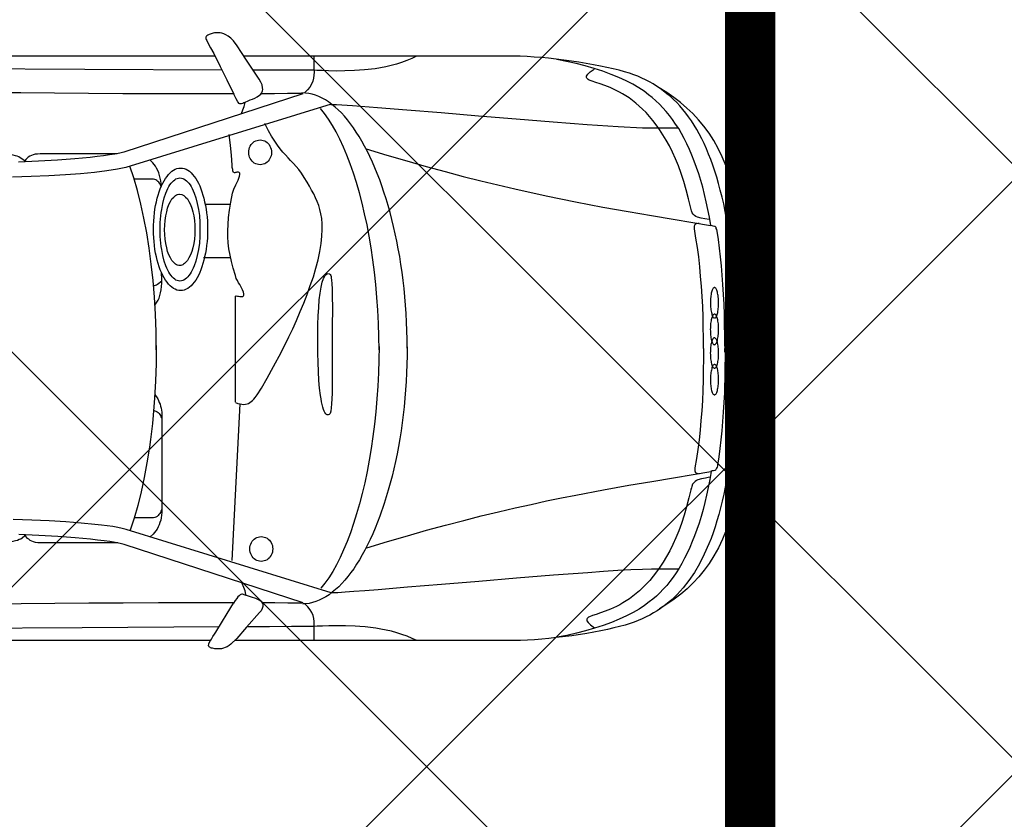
# Model space of a CAD drawing. Header units: millimetres. Extents: x 747415 to 1601423, y -236173 to 551995.
# Tile 276 of 549: x 1035586 to 1038514, y 205789 to 208168. Entities that reach past the tile are written whole.
import ezdxf

# ---------------------------------------------------------------- set-up
doc = ezdxf.new("R2010")
doc.units = ezdxf.units.MM
doc.header["$LTSCALE"] = 100
doc.header["$MEASUREMENT"] = 0
doc.layers.get('0').update_dxf_attribs({"linetype": 'CONTINUOUS', "lineweight": 0})
doc.layers.add('T--A9041_VERHARDING_Parkeren', color=9, linetype='CONTINUOUS')
doc.layers.add('T--L9082_INRICHTING_SPECIFIEK_Auto', color=8, linetype='CONTINUOUS')
doc.layers.add('T--A9042_BEPLANTING', color=90, linetype='CONTINUOUS', lineweight=0)
doc.layers.add('T--L9032_HEKWERKEN', color=7, linetype='CONTINUOUS', lineweight=0)

# ---------------------------------------------------------------- blocks, each defined once
blk = doc.blocks.new('auto17')
for p, q in [((703.6, 867.6), (1533.8, 867.6)), ((1604.8, 867.6), (3518.7, 867.6)), ((1540.9, 629.4), (1516.7, 162.7)), ((115.7, 361.8), (115.3, 362.7)), ((75.7, 9.3), (75.7, -1.4)), ((75.7, -15.2), (75.7, -2.9)), ((1548.1, -271.5), (1626.2, -271.5)), ((1545.7, -430.3), (1621.5, -430.3)), ((705, -871.5), (1505.7, -871)), ((1591.9, -871), (3520.1, -872))]:
    blk.add_line(p, q)
for points in [[(1499.5, 732.3), (1484.7, 737.2), (1471.9, 741.6), (1458.1, 748.5), (1454.7, 750.4), (1452.3, 752.9), (1450.9, 755.8), (1450, 758.8), (1449.5, 762.2), (1450, 765.6), (1451.9, 772), (1455.2, 778.9), (1459.5, 784.3), (1498.1, 827.9), (1527.1, 860.7), (1544.8, 878.4), (1550, 882.3), (1555.7, 885.7), (1561.4, 888.2), (1567.2, 890.1), (1572.8, 891.6), (1578.1, 892.1), (1585.2, 892.1), (1592.4, 891.6), (1599.5, 890.1), (1602.9, 889.7), (1605.3, 888.7), (1607.6, 887.2), (1609.5, 885.7), (1610.5, 884.3), (1611, 882.8), (1610, 877.4), (1607.1, 870.5), (1602.9, 863.2), (1598.1, 855.3), (1593.8, 848.5), (1590, 842.6), (1572.4, 814.1), (1555.7, 786.7), (1536.7, 755.8)], [(37.6, 1), (38.1, 33.9), (39, 66.2), (40.5, 97.1), (41.9, 127.5), (43.8, 156.8), (45.7, 185.8), (48.1, 213.7), (50.5, 241.2), (53.3, 267.1), (56.2, 293.1), (59.5, 318.1), (62.9, 342.1), (66.7, 365.7), (70.5, 388.7), (74.8, 410.8), (79.1, 431.8), (83.8, 452.9), (88.6, 472.5), (93.8, 492.1), (99.1, 510.7), (104.8, 528.9), (110.5, 546.5), (116.7, 563.2), (123.3, 579.4), (136.7, 610.3), (151, 638.7), (166.2, 664.7), (182.4, 688.7), (199.6, 710.3), (217.7, 730.4), (226.7, 739.2), (236.7, 748), (246.2, 756.3), (256.3, 764.2), (266.7, 771.5), (277.2, 778.9), (287.7, 785.2), (298.6, 791.6), (310.1, 797), (321.5, 802.4), (333, 807.8), (344.9, 812.2), (357.7, 816.6), (372.5, 821), (388.7, 825.4), (405.8, 829.8), (424.9, 834.2), (444.4, 838.2), (486.3, 846), (531.1, 852.9), (576.9, 858.3)], [(116.2, 364.2), (120.5, 388.2), (124.8, 411.7), (130, 434.3), (135.2, 456.3), (140.5, 477.4), (146.2, 498), (152.4, 517.6), (158.6, 536.7), (165.7, 555.3), (172.4, 573), (179.6, 590.2), (187.2, 606.8), (195.3, 622.5), (203.4, 637.7), (211.9, 651.9), (220.5, 665.6), (229.6, 678.9), (239.1, 691.1), (248.6, 703.4), (258.6, 714.2), (268.6, 725), (279.1, 734.8), (290.1, 744.1), (301, 752.4), (314.4, 763.2), (330.1, 773.5), (348.2, 783.8), (368.2, 794.1), (389.6, 803.9), (413, 813.2), (437.3, 822.5), (463, 830.8), (489.6, 838.7), (517.3, 845.5), (545.9, 851.9), (574.4, 857.3)], [(576.9, 858.3), (598.7, 860.7), (620.2, 862.7), (641.6, 864.7), (662.6, 866.1), (683, 867.1), (703.1, 867.6)], [(991.7, 867.6), (1006, 860.7), (1020.8, 854.4), (1036, 849), (1051.3, 844.1), (1067, 839.6), (1082.7, 836.2), (1098.4, 833.3), (1114.1, 830.3), (1129.9, 828.4), (1145.6, 826.9), (1160.8, 825.4), (1175.6, 824.5), (1204.2, 823.5), (1230.4, 823), (1253.2, 823.5), (1272.8, 824.5), (1288, 824.9), (1297.5, 825.4), (1364.2, 825.9), (1429.9, 826.4), (1494.7, 826.4)], [(1297.1, 866.6), (1297.5, 856.8), (1297.5, 847.5), (1297.1, 838.2), (1297.1, 828.9), (1296.6, 820), (1297.1, 810.7), (1298, 801.9), (1300.4, 793.1), (1303.7, 784.3), (1308.5, 775.4), (1315.6, 767.1), (1324.7, 758.3)], [(121, 381.3), (133.4, 383.8), (145.3, 385.8), (155.7, 388.7), (160, 391.2), (164.3, 394.1), (168.1, 398), (171.5, 402.4), (173.8, 408.8), (175.8, 416.6), (175.8, 415.2), (182.4, 443.1), (189.6, 469.6), (196.7, 494.6), (204.8, 518.6), (212.9, 540.6), (221.5, 561.7), (230.5, 581.3), (239.6, 600), (249.1, 617.1), (258.6, 633.8), (268.6, 649), (278.6, 662.7), (288.6, 675.9), (298.6, 688.2), (308.7, 699), (319.1, 709.8), (329.1, 719.1), (339.6, 727.4), (349.6, 735.7), (359.6, 743.1), (369.2, 749.5), (378.7, 755.3), (388.2, 760.7), (397.7, 765.6), (415.4, 774), (431.5, 780.3), (445.9, 785.2), (458.7, 789.6), (469.7, 793.1), (477.8, 796.5), (481.1, 798), (483.5, 799.9), (484.9, 801.9), (486.3, 803.9), (486.3, 805.8), (485.8, 808.3), (482.5, 813.7), (475.4, 820.5), (463.5, 829.3)], [(1579.1, 826.9), (1986.8, 829.3), (2343.6, 831.8)], [(2336.4, -835.2), (1979.7, -832.8), (1571.4, -830.3)], [(1246.1, 725), (1855.8, 536.7), (1867.7, 533.8), (1881, 530.8), (1896.3, 528.4), (1912.5, 525.9), (1930.1, 523.5), (1949.2, 521.5), (1990.1, 517.6), (2035.4, 514.2), (2085.4, 511.2), (2137.3, 508.8), (2192.6, 506.8)], [(1.9, -49.5), (0.9, -44.6), (0, -32.3), (0, -16.2), (0, 0), (0, 12.2), (0.4, 17.7), (2.4, 77.9), (4.7, 134.3), (8.1, 187.2), (11.9, 237.2), (16.2, 284.3), (21.9, 327.9), (28.1, 369.6), (35.2, 408.3), (42.8, 444.1), (47.1, 461.3), (51.4, 477.9), (56.2, 493.6), (61, 509.3), (66.2, 524.5), (71.4, 538.7), (82.9, 566.1), (94.8, 591.6), (108.1, 615.6), (121.9, 637.7), (136.7, 658.3), (152.9, 677.9), (170, 696), (187.7, 713.2), (206.7, 728.9), (226.7, 744.6), (247.7, 759.3), (270.1, 773)], [(1020.3, -6.4), (1020.3, 19.6), (1021.2, 45.6), (1022.2, 71.1), (1023.2, 96.6), (1025.1, 121.6), (1027, 146.6), (1029.3, 171.5), (1032.2, 195.6), (1035.1, 219.6), (1038.4, 243.6), (1042.2, 266.7), (1046.5, 289.7), (1050.3, 312.2), (1055.1, 334.8), (1059.8, 356.4), (1065.1, 377.9), (1070.8, 399), (1076.5, 419.6), (1088.4, 459.8), (1101.3, 497.5), (1115.6, 532.8), (1122.7, 549.9), (1130.3, 566.6), (1138, 582.3), (1146.1, 598), (1154.2, 612.7), (1162.3, 626.9), (1170.8, 640.1), (1179.4, 653.4), (1188, 665.2), (1197, 676.9), (1206.1, 687.7), (1215.1, 697.5), (1224.2, 707.3), (1233.7, 715.7), (1243.2, 723.5), (1252.7, 730.8), (1262.3, 737.2), (1272.3, 742.6), (1281.8, 747.5), (1291.8, 751.4), (1301.8, 754.4), (1311.8, 756.8), (1321.8, 757.8), (1331.8, 758.3)], [(1329.4, 754.9), (1862.5, 581.3), (1874.4, 578.4), (1888.7, 575.5), (1904.9, 573), (1922, 570.5), (1941.6, 568.1), (1962.5, 565.7), (2008.2, 561.7), (2059.7, 557.8), (2115.9, 554.4), (2175.9, 551.9)], [(1333.7, 756.3), (1375.2, 755.8), (1414.2, 755.3), (1453.3, 754.9)], [(1499, 732.8), (1502.4, 731.8), (1505.2, 730.8), (1507.6, 729.9), (1510, 729.4), (1512.4, 729.4), (1515.2, 729.9), (1517.6, 731.3), (1520.5, 733.8), (1523.8, 737.2), (1527.6, 742.1), (1531.9, 748.5), (1536.7, 756.3)], [(1535.7, 754.9), (1651.5, 754.9), (1760.5, 754.9), (1865.3, 755.8), (1967.8, 756.3), (2068.7, 757.3), (2168.8, 757.8), (2269.3, 758.8), (2372.7, 759.3), (2479.3, 759.7), (2589.4, 759.7), (2706.1, 759.3), (2830.9, 758.3), (2925.7, 756.3), (3030, 752.9), (3139.1, 749), (3248.1, 744.6), (3353.4, 741.1), (3450.1, 739.7)], [(1246.1, 724), (1240.8, 724.5), (1227, 724), (1205.1, 722.5), (1178.9, 720.5), (1146.1, 718.1), (1107, 715.2), (1019.8, 707.8), (917.9, 699.5), (807.4, 690.1), (695, 680.8), (584.9, 672), (483.5, 664.7), (436.3, 661.2), (393.4, 658.3), (355.3, 656.3), (321, 654.8), (293.4, 653.9), (272.5, 653.9), (213.9, 653.9)], [(1104.2, -7.8), (1104.6, 31.9), (1105.6, 71.1), (1107.5, 110.3), (1110.3, 148.5), (1113.7, 186.3), (1117.5, 223.5), (1122.2, 260.3), (1127.5, 295.6), (1133.2, 330.4), (1139.9, 364.7), (1146.5, 398), (1154.2, 429.9), (1162.3, 460.8), (1170.8, 490.7), (1179.9, 519.1), (1189.4, 546.5), (1198.9, 572.5), (1209.4, 597), (1219.9, 620.5), (1230.8, 642.1), (1241.8, 661.7), (1253.2, 680.3), (1265.1, 697), (1277, 711.7)], [(1511.9, 696.5), (1507.6, 708.3), (1503.8, 718.6), (1500.9, 731.3)], [(1420.4, 594.6), (1420.9, 599.5), (1421.4, 604.4), (1423.3, 609.3), (1425.2, 613.2), (1427.6, 617.6), (1430.4, 621), (1433.8, 624), (1437.1, 626.9), (1441.4, 628.9), (1445.7, 630.3), (1450, 631.3), (1454.7, 631.8), (1459.5, 631.3), (1463.8, 630.3), (1468.1, 628.9), (1471.9, 626.9), (1475.2, 624), (1478.6, 621), (1481.4, 617.6), (1483.8, 613.2), (1485.7, 609.3), (1487.6, 604.4), (1488.5, 599.5), (1488.5, 594.6), (1488.5, 589.7), (1487.6, 584.8), (1485.7, 580.4), (1483.8, 575.9), (1481.4, 572), (1478.6, 568.6), (1475.2, 565.7), (1471.9, 562.7), (1468.1, 560.7), (1463.8, 559.3), (1459.5, 558.3), (1454.7, 557.8), (1450, 558.3), (1445.7, 559.3), (1441.4, 560.7), (1437.1, 562.7), (1433.8, 565.7), (1430.4, 568.6), (1427.6, 572), (1425.2, 575.9), (1423.3, 580.4), (1421.4, 584.8), (1420.9, 589.7), (1420.4, 594.6), (1420.4, 594.6)], [(1140.8, 591.1), (1079.4, 572.5), (1019.8, 555.3), (962.7, 539.2), (906.4, 524), (852.1, 509.8), (800.2, 496.6), (748.8, 484.3), (699.7, 472.5), (652.1, 462.2), (605.9, 451.9), (561.6, 442.6), (519.2, 434.3), (436.8, 418.6), (361.5, 404.9), (292.9, 393.6), (228.1, 382.8), (169.5, 373), (117.2, 364.2)], [(1771.4, 134.9), (1762.4, 148), (1760.1, 153.4), (1757.7, 158.8), (1755.3, 164.2), (1753.9, 170.1), (1752.5, 176), (1751.5, 181.9), (1750.5, 188.2), (1750.5, 194.6), (1750.5, 486.2), (1751, 494.1), (1752, 501.9), (1753.4, 509.3), (1755.8, 516.1), (1758.2, 523), (1761, 529.4), (1764.4, 535.7), (1768.2, 541.2), (1772, 546.1), (1776.3, 550.4), (1785.2, 558.5)], [(1880.7, 576.4), (2093.5, 576.4), (2103, 576.9), (2111.6, 576.9), (2118.8, 576.4), (2125.9, 575.5), (2131.6, 573.5), (2136.8, 571.5), (2141.6, 569.1), (2145.9, 566.1), (2149.7, 563.2), (2153.1, 559.8), (2155.9, 555.8), (2158.7, 551.9)], [(2157.3, 555.4), (2165.9, 562.7), (2169.7, 565.2), (2174.5, 567.1), (2179.7, 569.6), (2185.9, 571), (2193.1, 573), (2200.7, 574.5), (2209.2, 575.5), (2219.3, 576.4), (2230.2, 576.9), (2242.1, 576.9), (2255.4, 576.4), (2353.6, 577.4)], [(1766.7, -10.3), (1767.2, 43.1), (1769.1, 95.1), (1772, 146.1), (1773.9, 171.5), (1775.8, 196.6), (1778.2, 221.1), (1781, 245.1), (1783.9, 269.1), (1787.2, 292.1), (1794.4, 338.2), (1802.5, 382.3), (1811.5, 424.5), (1821.5, 465.2), (1832.5, 503.4), (1844.4, 539.2)], [(1774.6, 181.4), (1764.4, 186.8), (1761.5, 189.2), (1758.6, 191.7), (1756.3, 194.6), (1754.3, 197.5), (1752.9, 201.5), (1751.5, 204.9), (1750.5, 208.8), (1750.5, 212.7), (1750.5, 470.6), (1750.5, 474.5), (1751.5, 478.9), (1752.9, 482.3), (1754.3, 486.2), (1756.3, 489.7), (1759.1, 492.6), (1761.5, 495.5), (1764.4, 498), (1767.7, 500), (1771, 501.4), (1774.8, 502.4), (1778.7, 502.4), (1832.1, 502.4)], [(74.8, 5.9), (75.3, 69.6), (77.1, 130.4), (80.5, 187.8), (82.9, 215.7), (84.8, 243.1), (87.6, 269.6), (90.5, 295.6), (93.8, 321.1), (97.6, 345.6), (97.6, 345.6), (97.6, 346.6), (97.6, 347), (98.6, 351.4), (100, 354.4), (101, 356.8), (102.4, 358.8), (103.8, 360.3), (105.7, 361.3), (109.1, 362.2), (112.9, 362.7), (117.2, 363.7)], [(139.1, -1.4), (139.1, 30.4), (139.6, 61.8), (140.5, 92.6), (141.5, 123), (142.4, 153.4), (144.3, 183.3), (146.7, 212.7), (149.1, 241.7), (152.4, 270.1), (155.7, 298.5), (160, 326), (164.8, 353.4), (165.3, 356.8), (164.8, 359.8), (164.8, 362.7), (164.3, 365.2), (163.4, 366.7), (162.4, 367.6), (160.5, 368.6), (158.6, 369.6), (155.3, 370.6), (151.5, 371.1)], [(1243.7, -13.2), (1243.7, 42.7), (1243.2, 91.2), (1243.7, 130.9), (1244.2, 148.5), (1245.1, 163.2), (1246.1, 175), (1247.5, 184.8), (1249.4, 191.7), (1252.3, 194.6), (1255.2, 196.1), (1258, 196.1), (1260.4, 195.1), (1262.8, 192.6), (1265.1, 189.2), (1267.5, 184.8), (1269.4, 179.4), (1271.3, 172.5), (1273.2, 165.2), (1275.1, 156.8), (1276.6, 148), (1278, 138.2), (1280.9, 116.7), (1282.8, 93.1), (1284.7, 67.2), (1285.6, 39.7), (1286.6, 11.8), (1286.6, -17.1), (1286.6, -45.6), (1286.1, -73), (1285.2, -99), (1283.7, -123.5), (1281.8, -146), (1279.4, -166.1), (1276.6, -183.8), (1273.2, -199), (1269, -210.3), (1266.6, -215.2), (1264.2, -218.6), (1261.3, -221.6), (1258.5, -223.5), (1255.6, -224.5), (1252.3, -224), (1250.9, -223.5), (1249.4, -221.6), (1248, -218.6), (1247, -215.7), (1246.1, -211.2), (1245.1, -205.8), (1244.2, -194.1), (1243.2, -178.9), (1243.2, -160.7), (1242.8, -119.6), (1243.2, -69.6), (1243.7, -13.2), (1243.7, -13.2)], [(1531.4, 158.8), (1524.3, 161.8), (1517.6, 163.2), (1511.9, 164.2), (1506.2, 164.7), (1501.4, 164.2), (1496.7, 163.2), (1492.4, 161.8), (1488.1, 159.3), (1484.2, 156.4), (1480.4, 152.9), (1476.6, 149), (1472.8, 144.6), (1466.6, 135.8), (1454.2, 116.2), (1437.1, 86.8), (1417.6, 52), (1395.7, 10.3), (1372.8, -36.3), (1360.9, -60.3), (1349.4, -85.3), (1338.5, -111.3), (1328, -136.7), (1317.5, -162.7), (1308.5, -188.7), (1299.4, -214.7), (1291.8, -240.2), (1285.6, -265.2), (1280.4, -290.1), (1276.6, -313.7), (1274.2, -336.2), (1273.2, -355.3), (1273.7, -372.5), (1274.7, -388.2), (1277, -402.4), (1279.9, -415.6), (1283.7, -427.4), (1288, -439.2), (1292.8, -450.4), (1298.5, -461.7), (1304.7, -473), (1310.9, -484.3), (1318, -496.5), (1326.6, -510.7), (1334.7, -523.5), (1342.8, -533.8), (1350.9, -543.6), (1359, -552.4), (1367.1, -560.7), (1374.7, -569), (1382.8, -577.4), (1390.4, -586.2), (1398.5, -595.5), (1406.1, -606.3), (1414.2, -618.6), (1423.8, -633.3), (1432.8, -649), (1443.8, -671.5)], [(1531.4, 157.8), (1531.4, -157.8), (1528.6, -158.3), (1525.2, -157.8), (1521.9, -157.3), (1518.1, -156.8), (1514.7, -156.4), (1511.9, -156.4), (1509, -156.8), (1507.1, -158.3), (1506.2, -160.7), (1506.2, -164.2), (1507.6, -169.1), (1510.5, -176), (1514.7, -184.3), (1518.5, -191.6), (1521.9, -197.5), (1525.2, -203.9), (1528.6, -210.3), (1531.4, -218.6), (1537.6, -240.7), (1542.8, -260.8), (1547.1, -279.4), (1550.5, -298), (1552.8, -315.7), (1553.8, -333.8), (1554.3, -351.9), (1553.3, -371), (1551.4, -391.6), (1549, -413.2), (1545.2, -437.2), (1540, -463.7), (1536.2, -475.4), (1530, -488.7), (1523.3, -502.4), (1521, -508.8), (1519, -514.6), (1518.1, -519.1), (1518.1, -521), (1518.5, -523), (1519, -523.9), (1520, -525), (1521.9, -525.9), (1523.8, -525.9), (1526.7, -525.9), (1528.6, -525.4), (1530.9, -525), (1532.9, -524.4), (1534.3, -524.4), (1535.7, -525), (1536.7, -525.4), (1538.1, -527.4), (1539, -530.3), (1539.5, -534.3), (1540.5, -539.7), (1540.9, -547), (1543.3, -576.4), (1545.7, -605.8), (1549.5, -638.7)], [(1.4, 44.6), (0, 27), (0, -6.8), (0.4, -25), (2.4, -85.3), (4.7, -141.6), (8.1, -194.1), (11.9, -244.6), (16.6, -291.1), (21.9, -334.8), (28.1, -376.4), (35.2, -414.7), (43.3, -450.4), (51.9, -484.3), (61.4, -515.6), (71.9, -544.5), (83.3, -571.5), (95.3, -597), (108.6, -620.5), (122.4, -642.6), (137.7, -663.1), (153.8, -682.3), (170.5, -700.4), (188.6, -717.1), (207.7, -733.3), (227.7, -748.4), (248.6, -763.2), (271, -776.9)], [(37.6, 1), (38.1, -31.8), (39.5, -64.2), (40.5, -95.1), (41.9, -125.4), (43.8, -155.4), (45.7, -183.8), (48.1, -212.2), (50.5, -239.7), (53.3, -266.1), (56.2, -291.6), (59.5, -317.1), (62.9, -341.1), (66.7, -364.7), (70.5, -387.7), (74.8, -409.7), (79.1, -431.8), (83.8, -452.4), (89.1, -472.5), (94.3, -492.1), (99.5, -511.2), (105.2, -529.3), (111, -547), (117.2, -564.2), (123.8, -580.3), (130.5, -596), (137.2, -611.2), (144.3, -625.9), (151.5, -640.1), (159.1, -653.4), (167.2, -666.6), (174.8, -678.9), (183.4, -690.6), (192, -701.9), (200.5, -713.2), (209.6, -723.5), (218.6, -733.3), (228.1, -742.6), (237.7, -751.4), (247.7, -759.7), (257.7, -767.6), (267.7, -775.4), (278.6, -782.3), (289.1, -789.1), (300.1, -795), (311.5, -800.9), (322.9, -806.3), (334.4, -811.7), (346.3, -816.1), (359.1, -820.5), (373.9, -824.9), (390.1, -829.3), (407.3, -833.7), (426.3, -838.2), (445.9, -842.1), (466.3, -846), (487.8, -849.9), (509.7, -853.3), (532, -856.8), (554.9, -859.7), (577.8, -862.7)], [(1104.2, 2.5), (1104.6, -37.2), (1105.6, -76.5), (1107.5, -115.7), (1110.3, -153.9), (1113.7, -191.6), (1117.5, -228.4), (1122.2, -265.2), (1127.5, -300.9), (1133.7, -335.8), (1139.9, -369.6), (1147, -402.4), (1154.7, -434.3), (1162.7, -465.2), (1171.3, -495.1), (1180.3, -523.5), (1189.9, -550.9), (1199.9, -576.9), (1209.9, -600.9), (1220.4, -624.5), (1231.3, -646), (1242.8, -665.6), (1254.2, -684.3), (1266.1, -700.9), (1278, -715.6)], [(1766.7, 2), (1767.2, -51), (1769.1, -103.4), (1772, -154.4), (1776.3, -204.4), (1781.5, -252.9), (1787.7, -299.9), (1794.8, -345.6), (1803.4, -389.7), (1812.5, -431.3), (1822.5, -471.5), (1833.4, -509.8), (1844.9, -544.4)], [(75.7, -8.8), (75.7, -41.2), (76.2, -72.5), (77.1, -102.9), (78.1, -133.3), (79.5, -162.7), (81.4, -191.6), (83.3, -219.6), (85.7, -247.5), (88.6, -274), (91.4, -300.5), (94.8, -325.9), (98.6, -351), (99.5, -355.3), (101, -358.8), (101.9, -361.2), (103.4, -363.2), (104.8, -364.2), (106.7, -365.1), (110, -366.1), (113.8, -366.6), (118.1, -367.6)], [(139.1, -1.4), (139.1, -33.3), (139.6, -64.7), (140.5, -95.6), (141.5, -126.5), (143.4, -156.8), (145.3, -186.7), (147.6, -216.2), (150, -245.1), (153.4, -274), (157.2, -301.9), (161.5, -329.9), (166.2, -357.3), (166.2, -360.7), (165.7, -363.7), (165.7, -366.6), (165.3, -369.1), (164.3, -370.5), (163.4, -371.5), (161.5, -372.5), (159.6, -373.5), (156.2, -374.5), (152.4, -375)], [(1020.8, -2.9), (1020.8, -28.9), (1021.7, -54.9), (1022.7, -80.4), (1023.7, -105.9), (1025.5, -130.8), (1027.5, -155.4), (1029.8, -180.4), (1032.7, -204.4), (1035.6, -228.4), (1039.4, -251.9), (1042.7, -275), (1047, -298), (1051.3, -320.6), (1056, -342.6), (1060.8, -364.2), (1066.1, -385.7), (1071.3, -406.3), (1077, -426.9), (1083.2, -447), (1089.4, -466.6), (1095.6, -485.3), (1102.2, -503.9), (1109.4, -522), (1116.5, -539.2), (1123.7, -556.3), (1131.3, -572.5), (1138.9, -588.2), (1147, -603.9), (1155.1, -618.1), (1163.2, -632.3), (1171.8, -645.5), (1180.3, -658.3), (1189.4, -670.5), (1198, -681.8), (1207, -692.6), (1216.1, -702.4), (1225.6, -711.7), (1235.1, -720), (1244.7, -727.9), (1254.2, -735.2), (1263.7, -741.1), (1273.2, -746.5), (1283.2, -751.4), (1293.3, -755.3), (1303.2, -758.3), (1313.3, -760.7), (1323.3, -761.7), (1333.3, -762.2)], [(1770.7, -131), (1765.3, -139.7), (1761.5, -145.6), (1758.6, -151.9), (1756.3, -159.3), (1753.9, -167.6), (1752, -176), (1751, -185.8), (1750.5, -196), (1750.5, -207.3), (1751.3, -228.1)], [(1614.3, -356.3), (1614.3, -343.6), (1614.8, -331.3), (1615.7, -319.6), (1617.2, -307.8), (1618.6, -296.5), (1620.5, -285.3), (1622.9, -274.5), (1625.3, -264.2), (1628.1, -254.4), (1631, -244.6), (1634.3, -235.8), (1637.6, -227.4), (1641.4, -219.1), (1645.3, -211.7), (1649.5, -204.9), (1653.8, -199), (1658.6, -193.1), (1663.4, -188.2), (1668.1, -183.8), (1672.9, -180.4), (1678.1, -177.9), (1683.4, -175.5), (1688.6, -174.5), (1694.3, -174), (1700, -174.5), (1705.3, -175.5), (1710.5, -177.9), (1715.8, -180.4), (1720.5, -183.8), (1725.8, -188.2), (1730.5, -193.1), (1734.8, -199), (1739.1, -204.9), (1743.4, -211.7), (1747.7, -219.1), (1751, -227.4), (1754.8, -235.8), (1758.2, -244.6), (1761, -254.4), (1763.9, -264.2), (1766.2, -274.5), (1768.6, -285.3), (1770.6, -296.5), (1772, -307.8), (1773.4, -319.6), (1774.4, -331.3), (1774.8, -343.6), (1774.8, -356.3), (1774.8, -368.6), (1774.4, -380.9), (1773.4, -393.1), (1772, -404.9), (1770.6, -416.1), (1768.6, -427.4), (1766.2, -438.2), (1763.9, -448.5), (1761, -458.3), (1758.2, -467.6), (1754.8, -476.9), (1751, -485.3), (1747.7, -493.1), (1743.4, -500.4), (1739.1, -507.3), (1734.8, -513.7), (1730.5, -519.6), (1725.8, -524.4), (1720.5, -528.9), (1715.8, -532.3), (1710.5, -534.8), (1705.3, -537.2), (1700, -538.2), (1694.3, -538.7), (1688.6, -538.2), (1683.4, -537.2), (1678.1, -534.8), (1672.9, -532.3), (1668.1, -528.9), (1663.4, -524.4), (1658.6, -519.6), (1653.8, -513.7), (1649.5, -507.3), (1645.3, -500.4), (1641.4, -493.1), (1637.6, -485.3), (1634.3, -476.9), (1631, -467.6), (1628.1, -458.3), (1625.3, -448.5), (1622.9, -438.2), (1620.5, -427.4), (1618.6, -416.1), (1617.2, -404.9), (1615.7, -393.1), (1614.8, -380.9), (1614.3, -368.6), (1614.3, -356.3), (1614.3, -356.3)], [(1636.7, -355.8), (1637.2, -334.8), (1638.6, -314.7), (1641.4, -296), (1644.8, -278.4), (1649.1, -261.7), (1654.3, -247.5), (1656.7, -240.7), (1660, -234.3), (1662.9, -228.4), (1666.2, -223.5), (1669.5, -218.6), (1672.9, -214.7), (1676.7, -210.8), (1680.5, -207.8), (1684.3, -205.4), (1688.1, -203.9), (1691.9, -202.9), (1696.2, -202.4), (1700.5, -202.9), (1704.3, -203.9), (1708.1, -205.4), (1711.9, -207.8), (1715.8, -210.8), (1719.1, -214.7), (1722.9, -218.6), (1726.2, -223.5), (1729.6, -228.4), (1732.5, -234.3), (1735.3, -240.7), (1738.1, -247.5), (1743.4, -261.7), (1747.2, -278.4), (1750.5, -296), (1752, -305.3), (1753.4, -315.2), (1754.3, -325), (1754.8, -334.8), (1755.3, -345.6), (1755.3, -355.8), (1755.3, -366.1), (1754.8, -376.9), (1754.3, -386.7), (1753.4, -396.5), (1752, -406.3), (1750.5, -415.6), (1747.2, -433.3), (1743.4, -450), (1738.1, -464.2), (1735.3, -471), (1732.5, -477.4), (1729.6, -483.3), (1726.2, -488.2), (1722.9, -493.1), (1719.1, -497), (1715.8, -500.9), (1711.9, -503.9), (1708.1, -506.3), (1704.3, -507.8), (1700.5, -508.8), (1696.2, -509.2), (1691.9, -508.8), (1688.1, -507.8), (1684.3, -506.3), (1680.5, -503.9), (1676.7, -500.9), (1672.9, -497), (1669.5, -493.1), (1666.2, -488.2), (1662.9, -483.3), (1660, -477.4), (1656.7, -471), (1654.3, -464.2), (1649.1, -450), (1644.8, -433.3), (1641.4, -415.6), (1638.6, -397), (1637.2, -376.9), (1636.7, -355.8), (1636.7, -355.8)], [(1774.8, -187.9), (1768.6, -189.7), (1765.8, -191.1), (1762.9, -192.6), (1750.5, -203.2)], [(1652, -354.9), (1652.4, -340.7), (1653.3, -326.9), (1655.3, -313.7), (1658.1, -301.4), (1661, -290.1), (1665.3, -279.9), (1669.5, -271), (1674.3, -263.2), (1679.6, -257.3), (1682.4, -254.9), (1685.3, -252.9), (1688.1, -250.9), (1691, -250), (1693.9, -249), (1697.2, -249), (1700, -249), (1703.4, -250), (1706.2, -250.9), (1709.1, -252.9), (1711.9, -254.9), (1714.8, -257.3), (1720.1, -263.2), (1724.8, -271), (1729.1, -279.9), (1732.9, -290.1), (1735.8, -301.4), (1738.6, -313.7), (1740.5, -326.9), (1741.5, -340.7), (1742, -354.9), (1741.5, -369.1), (1740.5, -382.8), (1738.6, -396), (1735.8, -408.3), (1732.9, -419.6), (1729.1, -429.9), (1724.8, -438.7), (1720.1, -446.5), (1714.8, -452.4), (1711.9, -454.8), (1709.1, -456.8), (1706.2, -458.8), (1703.4, -459.8), (1700, -460.7), (1697.2, -460.7), (1691, -459.8), (1684.8, -457.3), (1679.6, -452.4), (1674.3, -446.5), (1669.5, -438.7), (1665.3, -429.9), (1661, -419.6), (1658.1, -408.3), (1655.3, -396), (1653.3, -382.8), (1652.4, -369.1), (1652, -354.9), (1652, -354.9)], [(117.2, -368.1), (121.5, -392.1), (125.8, -415.6), (131, -438.2), (136.2, -460.2), (141.5, -481.3), (147.2, -501.9), (153.4, -521.5), (160, -540.6), (166.7, -559.3), (173.4, -576.9), (181, -594.1), (188.6, -610.7), (196.2, -626.4), (204.8, -641.6), (212.9, -655.8), (222, -669.5), (231, -682.8), (240.5, -695), (250.1, -707.3), (260.1, -718.1), (270.1, -728.9), (280.6, -738.7), (291.5, -748), (302.5, -756.3), (315.8, -767.1), (331.5, -777.4), (349.6, -787.7), (369.2, -798), (391.1, -807.8), (413.9, -817.1), (438.2, -826.4), (464, -834.7), (491.1, -842.6), (518.2, -849.4), (546.8, -855.8), (575.4, -861.2)], [(1142.3, -595.5), (1080.8, -576.9), (1021.2, -559.7), (964.1, -543.6), (907.9, -527.9), (853.6, -513.7), (801.2, -500.9), (700.2, -476.4), (606.8, -455.8), (520.1, -438.2), (438.2, -422.5), (362.9, -408.8), (293.9, -397.5), (229.1, -386.7), (171, -376.9), (118.1, -368.1)], [(121.9, -385.2), (134.8, -387.7), (146.2, -389.7), (156.7, -392.6), (161.5, -394.6), (165.7, -397.5), (169.5, -400.9), (172.4, -405.8), (174.8, -411.7), (176.7, -419.1), (183.4, -447), (190.5, -474), (197.7, -498.5), (205.8, -522.5), (213.9, -545), (222.4, -565.6), (231.5, -585.7), (240.5, -604.3), (250.1, -621.5), (259.6, -637.7), (269.6, -652.9), (279.6, -667.1), (289.6, -679.8), (299.6, -692.1), (309.6, -703.4), (320.1, -713.7), (330.1, -723), (340.6, -731.8), (350.6, -739.6), (360.6, -747), (370.1, -753.4), (379.6, -759.3), (389.1, -764.6), (398.7, -769.5), (416.3, -777.9), (432.5, -784.2), (446.8, -789.6), (459.7, -793.5), (470.6, -797.5), (478.7, -800.4), (482, -802.4), (484.4, -803.8), (485.8, -805.8), (487.3, -807.8), (487.3, -809.7), (486.8, -812.2), (483.5, -817.6), (476.3, -824.4), (464.4, -833.2)], [(1751.4, -484.4), (1753.4, -500.9), (1754.8, -508.8), (1756.7, -516.6), (1759.6, -524.4), (1762.4, -531.3), (1765.8, -538.2), (1769.1, -544.1), (1772.9, -549.5), (1777.2, -554.4), (1785.4, -562.8)], [(1752.1, -482.8), (1753.3, -485.8), (1754.8, -489.7), (1756.7, -493.2), (1759.5, -496.1), (1761.9, -499), (1764.8, -501.5), (1768.1, -503.4), (1771.4, -504.9), (1775.3, -505.9), (1779.1, -505.9), (1832.3, -505.9)], [(1247, -728.9), (1857.2, -540.6), (1882, -534.8), (1913.4, -529.8), (1950.6, -525.4), (1991.6, -521.5), (2036.8, -518.1), (2086.4, -515.6), (2138.7, -513.2), (2194, -511.2)], [(1330.9, -759.3), (1863.4, -585.7), (1875.3, -582.8), (1889.6, -579.8), (1905.8, -577.4), (1923.4, -574.9), (1942.5, -572.5), (1963.5, -570), (2009.2, -565.6), (2060.6, -561.7), (2117.3, -558.8), (2176.9, -555.8)], [(1423.8, -585.2), (1424.2, -580.3), (1424.7, -575.4), (1426.6, -571), (1428.5, -566.6), (1430.9, -562.7), (1433.8, -559.3), (1437.1, -556.3), (1440.4, -553.4), (1444.3, -551.4), (1448.5, -549.9), (1452.8, -549), (1457.6, -548.4), (1462.3, -549), (1466.6, -549.9), (1470.9, -551.4), (1475.2, -553.4), (1478.6, -556.3), (1481.9, -559.3), (1484.7, -562.7), (1487.1, -566.6), (1489, -571), (1490.9, -575.4), (1491.9, -580.3), (1491.9, -585.2), (1491.9, -590.1), (1490.9, -595), (1489, -600), (1487.1, -603.9), (1484.7, -608.3), (1481.9, -611.7), (1478.6, -614.6), (1475.2, -617.6), (1470.9, -619.5), (1466.6, -621), (1462.3, -622), (1457.6, -622.5), (1452.8, -622), (1448.5, -621), (1444.3, -619.5), (1440.4, -617.6), (1437.1, -614.6), (1433.8, -611.7), (1430.9, -608.3), (1428.5, -603.9), (1426.6, -600), (1424.7, -595), (1424.2, -590.1), (1423.8, -585.2), (1423.8, -585.2)], [(1883, -580.8), (2094.5, -580.8), (2104, -581.3), (2112.5, -581.3), (2119.7, -580.3), (2126.8, -579.4), (2132.6, -577.9), (2138.3, -575.9), (2143, -573.5), (2147.3, -570.5), (2150.6, -567.6), (2154.5, -564.2), (2159.9, -556.7)], [(2157.3, -560.2), (2171.1, -569), (2175.4, -571.5), (2180.2, -573.5), (2185.9, -575.4), (2192.6, -576.9), (2200.2, -578.4), (2208.3, -579.4), (2217.8, -579.8), (2227.3, -579.8), (2238.8, -579.4), (2250.7, -578.4), (2351, -576.4)], [(1247.5, -727.9), (1230.8, -727.9), (1182.7, -724.9), (1108.4, -719.1), (1021.2, -711.7), (919.3, -703.4), (808.8, -694), (695.9, -684.7), (586.3, -675.9), (484.9, -668.5), (392.5, -662.2), (320.1, -658.3), (273.4, -657.8), (214.8, -657.8)], [(1512.9, -700.9), (1509, -712.2), (1505.2, -722), (1502.4, -733.3)], [(1501.4, -734.2), (1506.2, -732.3), (1509.5, -730.8), (1512.9, -729.8), (1515.7, -729.4), (1518.1, -729.8), (1520, -730.8), (1524.3, -735.2), (1529, -744.1), (1535.7, -758.8)], [(1335.2, -760.2), (1376.6, -760.2), (1415.2, -759.7), (1454.2, -759.3)], [(1501.9, -734.2), (1493.8, -738.2), (1487.1, -741.1), (1480.4, -743.5), (1473.8, -746.5), (1467.1, -750.4), (1459.5, -755.3), (1456.2, -758.3), (1453.8, -761.2), (1451.9, -765.1), (1450.9, -768.6), (1450, -772.5), (1450.5, -776.9), (1451.9, -785.7), (1455.7, -794.5), (1460.9, -802.8), (1480.9, -833.2), (1498.1, -859.7), (1513.3, -882.8), (1526.2, -902.4), (1537.1, -917.1), (1545.2, -925.4), (1552.8, -931.3), (1559.5, -935.2), (1565.7, -937.6), (1571.4, -939.6), (1576.7, -940.6), (1580.5, -941.1), (1585.2, -941.1), (1589.5, -941.1), (1593.3, -940.6), (1597.2, -940.1), (1600.5, -939.1), (1603.8, -938.1), (1609.1, -936.2), (1613.4, -933.7), (1616.2, -931.8), (1618.1, -930.3), (1619.1, -928.3), (1619.6, -926.4), (1619.1, -923.9), (1618.1, -921), (1616.7, -917.6), (1612.4, -909.2), (1605.3, -896.5), (1595.7, -878.9), (1576.7, -841.1), (1557.1, -801.4), (1535.7, -758.8)], [(1536.7, -759.3), (1652, -759.3), (1761, -759.3), (1865.8, -759.7), (1968.2, -760.2), (2069.2, -761.2), (2169.2, -762.2), (2270.2, -762.7), (2373.6, -763.2), (2480.3, -763.6), (2590.8, -763.6), (2707.5, -763.2), (2831.8, -762.2), (2926.6, -760.7), (3030.9, -757.3), (3140, -753.4), (3249.6, -748.9), (3354.4, -745.5), (3451.1, -744.1)], [(1298, -870.5), (1298.5, -861.2), (1298.5, -851.4), (1298.5, -842.1), (1298, -833.2), (1297.5, -823.9), (1298, -815.1), (1298.9, -805.8), (1301.4, -797), (1305.2, -788.1), (1309.9, -779.3), (1316.6, -771), (1326.1, -762.2)], [(992.7, -871.5), (1007, -864.6), (1021.7, -858.3), (1037, -852.9), (1052.2, -847.9), (1067.9, -843.6), (1083.6, -840.1), (1115.6, -834.2), (1147, -830.3), (1177, -828.3), (1205.6, -827.4), (1231.8, -826.9), (1254.2, -827.4), (1274.2, -828.3), (1289, -828.8), (1298.5, -829.3), (1361.4, -829.8), (1418.5, -829.8), (1479, -829.8)], [(577.8, -862.7), (599.7, -865.1), (621.1, -867.1), (642.6, -868.5), (663.5, -870), (684, -871), (704, -871.5)]]:
    blk.add_lwpolyline(points)
for points in [[(106.2, 45.7, 0.160669), (108.6, 46.6, 0.089762), (110.9, 49.1, 0.048317), (113, 53.3, 0.029972), (114.8, 59, 0.021217), (116.4, 65.8, 0.016703), (117.5, 73.7, 0.014363), (118.3, 82.2, 0.013351), (118.5, 91, 0.013351), (118.3, 99.9, 0.014363), (117.6, 108.4, 0.016703), (116.5, 116.3, 0.021217), (115, 123.1, 0.029972), (113.2, 128.8, 0.048317), (111.1, 133, 0.089762), (108.8, 135.6, 0.160669), (106.5, 136.5, 0.160669), (104.1, 135.6, 0.089762), (101.8, 133, 0.048317), (99.7, 128.8, 0.029972), (97.8, 123.2, 0.021217), (96.3, 116.3, 0.016703), (95.1, 108.5, 0.014363), (94.4, 100, 0.013351), (94.1, 91.1, 0.013351), (94.3, 82.3, 0.014363), (95, 73.8, 0.016703), (96.1, 65.9, 0.021217), (97.6, 59, 0.029972), (99.4, 53.4, 0.048317), (101.5, 49.2, 0.089762), (103.8, 46.6, 0.160669)], [(106.7, -33.6, 0.159094), (109.2, -32.7, 0.089825), (111.5, -30.1, 0.048671), (113.6, -25.9, 0.03028), (115.4, -20.3, 0.021465), (116.9, -13.4, 0.01691), (118, -5.5, 0.014547), (118.6, 3, 0.013523), (118.8, 11.8, 0.013523), (118.5, 20.7, 0.014547), (117.8, 29.2, 0.01691), (116.6, 37, 0.021465), (115, 43.9, 0.03028), (113.1, 49.5, 0.048671), (110.9, 53.7, 0.089825), (108.6, 56.3, 0.159094), (106.2, 57.1, 0.159094), (103.8, 56.3, 0.089825), (101.5, 53.7, 0.048671), (99.4, 49.5, 0.03028), (97.5, 43.8, 0.021465), (96, 36.9, 0.01691), (94.9, 29.1, 0.014547), (94.3, 20.5, 0.013523), (94.1, 11.7, 0.013523), (94.4, 2.8, 0.014547), (95.2, -5.7, 0.01691), (96.4, -13.5, 0.021465), (97.9, -20.4, 0.03028), (99.8, -26, 0.048671), (102, -30.2, 0.089825), (104.3, -32.7, 0.159094)], [(106.2, -103.6, 0.159111), (108.6, -102.8, 0.089825), (110.9, -100.2, 0.048668), (113.1, -96, 0.030277), (115, -90.4, 0.021462), (116.6, -83.5, 0.016908), (117.8, -75.7, 0.014545), (118.5, -67.2, 0.013521), (118.8, -58.3, 0.013521), (118.6, -49.5, 0.014545), (118, -41, 0.016908), (116.9, -33.1, 0.021462), (115.4, -26.2, 0.030277), (113.6, -20.6, 0.048668), (111.5, -16.4, 0.089825), (109.2, -13.8, 0.159111), (106.7, -12.9, 0.159111), (104.3, -13.7, 0.089825), (102, -16.3, 0.048668), (99.8, -20.5, 0.030277), (97.9, -26.1, 0.021462), (96.4, -33, 0.016908), (95.2, -40.8, 0.014545), (94.4, -49.3, 0.013521), (94.1, -58.2, 0.013521), (94.3, -67, 0.014545), (94.9, -75.5, 0.016908), (96, -83.4, 0.021462), (97.5, -90.3, 0.030277), (99.4, -95.9, 0.048668), (101.5, -100.1, 0.089825), (103.8, -102.7, 0.159111)], [(106.5, -182.9, 0.160669), (108.8, -182.1, 0.089762), (111.1, -179.5, 0.048317), (113.2, -175.3, 0.029972), (115, -169.6, 0.021217), (116.5, -162.7, 0.016703), (117.6, -154.9, 0.014363), (118.3, -146.4, 0.013351), (118.5, -137.5, 0.013351), (118.3, -128.7, 0.014363), (117.5, -120.2, 0.016703), (116.4, -112.3, 0.021217), (114.8, -105.5, 0.029972), (113, -99.8, 0.048317), (110.9, -95.6, 0.089762), (108.6, -93.1, 0.160669), (106.2, -92.2, 0.160669), (103.8, -93.1, 0.089762), (101.5, -95.7, 0.048317), (99.4, -99.9, 0.029972), (97.6, -105.5, 0.021217), (96.1, -112.4, 0.016703), (95, -120.2, 0.014363), (94.3, -128.8, 0.013351), (94.1, -137.6, 0.013351), (94.4, -146.5, 0.014363), (95.1, -155, 0.016703), (96.3, -162.8, 0.021217), (97.8, -169.7, 0.029972), (99.7, -175.3, 0.048317), (101.8, -179.5, 0.089762), (104.1, -182.1, 0.160669)]]:
    blk.add_lwpolyline(points, format="xyb", close=True)

msp = doc.modelspace()

# ---------------------------------------------------------------- hatches: boundary and pattern name
at = {"layer": 'T--A9041_VERHARDING_Parkeren', "linetype": 'Continuous'}
h = msp.add_hatch(dxfattribs=at)
h.set_pattern_fill('ANSI37', color=256, scale=10000, style=0)
h.paths.add_polyline_path([(1042408.673, 217506.486), (1041083.526, 216825.277), (1040386.81, 216462.228), (1039767.387, 216148.144), (1038409.814, 215399.988), (1035742.204, 213942.385), (1033118.358, 212460.248), (1033108.673, 212454.589), (1033108.673, 193325.106), (1042408.673, 193325.106)])
at = {"layer": 'T--A9042_BEPLANTING'}
h = msp.add_hatch(dxfattribs=at)
h.set_pattern_fill('GRASS', color=256, scale=1500, style=0)
edge = h.paths.add_edge_path()
edge.add_line((1194589.183, 247525.193), (1194593.64, 247264.881))
edge.add_line((1194593.64, 247264.881), (1189597.042, 247120.843))
edge.add_line((1189597.042, 247120.843), (1179615.176, 246734.424))
edge.add_line((1179615.176, 246734.424), (1169673.169, 246260.926))
edge.add_line((1169673.169, 246260.926), (1159743.156, 245284.429))
edge.add_line((1159743.156, 245284.429), (1149794.302, 244232.037))
edge.add_line((1149794.302, 244232.037), (1139904.319, 243419.621))
edge.add_line((1139904.319, 243419.621), (1138613.747, 243325.021))
edge.add_line((1138613.747, 243325.021), (1135690.007, 243117.197))
edge.add_line((1135690.007, 243117.197), (1132771.926, 242932.503))
edge.add_line((1132771.926, 242932.503), (1129859.398, 242758.599))
edge.add_line((1129859.398, 242758.599), (1126616.556, 242566.575))
edge.add_line((1126616.556, 242566.575), (1123385.964, 242364.695))
edge.add_line((1123385.964, 242364.695), (1120184.728, 242139.833))
edge.add_line((1120184.728, 242139.833), (1117014.113, 241880.011))
edge.add_line((1117014.113, 241880.011), (1113876.289, 241570.228))
edge.add_line((1113876.289, 241570.228), (1110773.76, 241198.319))
edge.add_line((1110773.76, 241198.319), (1107692.214, 240764.72))
edge.add_line((1107692.214, 240764.72), (1104624.361, 240306.925))
edge.add_line((1104624.361, 240306.925), (1101572.465, 239835.828))
edge.add_line((1101572.465, 239835.828), (1100403.086, 239650.924))
edge.add_line((1100403.086, 239650.924), (1097780.987, 239217.99))
edge.add_line((1097780.987, 239217.99), (1095157.329, 238732.83))
edge.add_line((1095157.329, 238732.83), (1092526.922, 238274.052))
edge.add_line((1092526.922, 238274.052), (1089457.602, 237766.051))
edge.add_line((1089457.602, 237766.051), (1086388.73, 237224.846))
edge.add_line((1086388.73, 237224.846), (1083401.545, 236651.668))
edge.add_line((1083401.545, 236651.668), (1080469.385, 236024.459))
edge.add_line((1080469.385, 236024.459), (1077519.444, 235269.823))
edge.add_line((1077519.444, 235269.823), (1074567.867, 234454.498))
edge.add_line((1074567.867, 234454.498), (1071611.505, 233602.32))
edge.add_line((1071611.505, 233602.32), (1068661.406, 232725.291))
edge.add_line((1068661.406, 232725.291), (1065719.424, 231822.381))
edge.add_line((1065719.424, 231822.381), (1062684.54, 230856.109))
edge.add_line((1062684.54, 230856.109), (1059866.196, 229920.836))
edge.add_line((1059866.196, 229920.836), (1056845.381, 228880.035))
edge.add_line((1056845.381, 228880.035), (1054034.15, 227860.451))
edge.add_line((1054034.15, 227860.451), (1051908.682, 227043.859))
edge.add_line((1051908.682, 227043.859), (1051192.354, 226766.278))
edge.add_line((1051192.354, 226766.278), (1050671.69, 226564.519))
edge.add_line((1050671.69, 226564.519), (1049927.631, 226262.62))
edge.add_line((1049927.631, 226262.62), (1049070.32, 225903.54))
edge.add_line((1049070.32, 225903.54), (1048360.834, 225606.376))
edge.add_line((1048360.834, 225606.376), (1045574.185, 224396.868))
edge.add_line((1045574.185, 224396.868), (1042746.023, 223102.062))
edge.add_line((1042746.023, 223102.062), (1039916.204, 221736.561))
edge.add_line((1039916.204, 221736.561), (1037264.038, 220364.549))
edge.add_line((1037264.038, 220364.549), (1036639.036, 220037.907))
edge.add_line((1036639.036, 220037.907), (1035761.731, 219567.084))
edge.add_line((1035761.731, 219567.084), (1034455.173, 218860.02))
edge.add_line((1034455.173, 218860.02), (1031834.519, 217415.207))
edge.add_line((1031834.519, 217415.207), (1029063.532, 215837.52))
edge.add_line((1029063.532, 215837.52), (1026493.513, 214322.916))
edge.add_line((1026493.513, 214322.916), (1023661.374, 212596.81))
edge.add_line((1023661.374, 212596.81), (1021148.701, 211011.913))
edge.add_line((1021148.701, 211011.913), (1018664.489, 209394.723))
edge.add_line((1018664.489, 209394.723), (1016111.63, 207674.051))
edge.add_line((1016111.63, 207674.051), (1013541.964, 205866.676))
edge.add_line((1013541.964, 205866.676), (1011054.819, 204060.939))
edge.add_line((1011054.819, 204060.939), (1008551.61, 202180.933))
edge.add_line((1008551.61, 202180.933), (1006071.977, 200261.271))
edge.add_line((1006071.977, 200261.271), (1003623.026, 198305.877))
edge.add_line((1003623.026, 198305.877), (1001255.469, 196356.541))
edge.add_line((1001255.469, 196356.541), (998895.97, 194358.237))
edge.add_line((998895.97, 194358.237), (996592.894, 192340.973))
edge.add_line((996592.894, 192340.973), (994271.188, 190253.094))
edge.add_line((994271.188, 190253.094), (992089.799, 188232.713))
edge.add_line((992089.799, 188232.713), (989855.126, 186096.735))
edge.add_line((989855.126, 186096.735), (987565.682, 183840.779))
edge.add_line((987565.682, 183840.779), (985556.73, 181812.43))
edge.add_line((985556.73, 181812.43), (983340.235, 179499.914))
edge.add_line((983340.235, 179499.914), (981234.422, 177237.565))
edge.add_line((981234.422, 177237.565), (979162.94, 174943.215))
edge.add_line((979162.94, 174943.215), (977214.691, 172724.59))
edge.add_line((977214.691, 172724.59), (975036.892, 170165.071))
edge.add_line((975036.892, 170165.071), (973160.412, 167901.106))
edge.add_line((973160.412, 167901.106), (971300.145, 165540.186))
edge.add_line((971300.145, 165540.186), (970653.489, 164750.347))
edge.add_line((970653.489, 164750.347), (969323.906, 163031.694))
edge.add_line((969323.906, 163031.694), (967532.389, 160664.585))
edge.add_line((967532.389, 160664.585), (965620.33, 158124.446))
edge.add_line((965620.33, 158124.446), (963729.485, 155559.861))
edge.add_line((963729.485, 155559.861), (962160.024, 153368.205))
edge.add_line((962160.024, 153368.205), (960583.853, 151476.839))
edge.add_line((960583.853, 151476.839), (957868.106, 147829.141))
edge.add_line((957868.106, 147829.141), (955546.579, 144354.957))
edge.add_line((955546.579, 144354.957), (952781.766, 139999.101))
edge.add_line((952781.766, 139999.101), (950228.309, 135925.671))
edge.add_line((950228.309, 135925.671), (947689.507, 131669.07))
edge.add_line((947689.507, 131669.07), (945836.511, 128467.426))
edge.add_line((945836.511, 128467.426), (939785.242, 117718.876))
edge.add_line((939785.242, 117718.876), (930712.869, 102774.401))
edge.add_line((930712.869, 102774.401), (922173.53, 90199.799))
edge.add_arc((831492.457, 157259.067), 112782.989, 306.60619454, 323.5168236, ccw=False)
edge.add_line((898746.269, 66722.183), (906881.323, 58450.839))
edge.add_arc((1039056.702, -43733.649), 167068.849, 138.06483794, 142.29247104, ccw=False)
edge.add_line((914773.924, 67916.66), (924725.806, 83316.857))
edge.add_line((924725.806, 83316.857), (935036.865, 100427.915))
edge.add_line((935036.865, 100427.915), (938271.243, 105214.41))
edge.add_line((938271.243, 105214.41), (944567.151, 115601.153))
edge.add_line((944567.151, 115601.153), (949536.685, 124088.131))
edge.add_line((949536.685, 124088.131), (954824.472, 132626.587))
edge.add_line((954824.472, 132626.587), (959827.89, 140132.671))
edge.add_line((959827.89, 140132.671), (963059.812, 145135.12))
edge.add_line((963059.812, 145135.12), (965500.197, 148828.356))
edge.add_line((965500.197, 148828.356), (966613.361, 150562.786))
edge.add_line((966613.361, 150562.786), (968025.373, 152669.584))
edge.add_line((968025.373, 152669.584), (969925.147, 155201.552))
edge.add_line((969925.147, 155201.552), (971712.101, 157704.465))
edge.add_line((971712.101, 157704.465), (973307.285, 159791.446))
edge.add_line((973307.285, 159791.446), (974380.773, 161326.936))
edge.add_line((974380.773, 161326.936), (975513.5, 162711.848))
edge.add_line((975513.5, 162711.848), (977022.752, 164676.523))
edge.add_line((977022.752, 164676.523), (979125.989, 167160.936))
edge.add_line((979125.989, 167160.936), (980701.644, 168861.659))
edge.add_line((980701.644, 168861.659), (983077.997, 171627.505))
edge.add_line((983077.997, 171627.505), (985074.319, 173856.029))
edge.add_line((985074.319, 173856.029), (986909.132, 175828.505))
edge.add_line((986909.132, 175828.505), (989063.699, 178159.256))
edge.add_line((989063.699, 178159.256), (991154.428, 180245.145))
edge.add_line((991154.428, 180245.145), (993121.205, 182057.606))
edge.add_line((993121.205, 182057.606), (995324.494, 184142.051))
edge.add_line((995324.494, 184142.051), (997280.219, 186006.612))
edge.add_line((997280.219, 186006.612), (999623.744, 188200.448))
edge.add_line((999623.744, 188200.448), (1002349.065, 190608.065))
edge.add_line((1002349.065, 190608.065), (1004754.956, 192653.066))
edge.add_line((1004754.956, 192653.066), (1007294.928, 194741.918))
edge.add_line((1007294.928, 194741.918), (1008978.786, 196161.928))
edge.add_line((1008978.786, 196161.928), (1011076.047, 197755.95))
edge.add_line((1011076.047, 197755.95), (1013065.241, 199247.814))
edge.add_line((1013065.241, 199247.814), (1015821.037, 201346.882))
edge.add_line((1015821.037, 201346.882), (1017686.716, 202722.52))
edge.add_line((1017686.716, 202722.52), (1020957.031, 204817.97))
edge.add_line((1020957.031, 204817.97), (1023228.197, 206313.401))
edge.add_line((1023228.197, 206313.401), (1026470.58, 208376.744))
edge.add_line((1026470.58, 208376.744), (1028603.548, 209658.432))
edge.add_line((1028603.548, 209658.432), (1030968.801, 211111.637))
edge.add_line((1030968.801, 211111.637), (1032974.557, 212278.47))
edge.add_line((1032974.557, 212278.47), (1034989.373, 213415.47))
edge.add_line((1034989.373, 213415.47), (1036654.679, 214452.728))
edge.add_line((1036654.679, 214452.728), (1038246.03, 215241.653))
edge.add_line((1038246.03, 215241.653), (1039948.347, 216202.761))
edge.add_line((1039948.347, 216202.761), (1041825.775, 217172.039))
edge.add_line((1041825.775, 217172.039), (1043014.131, 217759.859))
edge.add_line((1043014.131, 217759.859), (1045164.207, 218821.145))
edge.add_line((1045164.207, 218821.145), (1047341.541, 219812.404))
edge.add_line((1047341.541, 219812.404), (1050071.07, 221013.985))
edge.add_line((1050071.07, 221013.985), (1051244.22, 221490.97))
edge.add_line((1051244.22, 221490.97), (1052347.556, 221956.97))
edge.add_line((1052347.556, 221956.97), (1053649.506, 222430.47))
edge.add_line((1053649.506, 222430.47), (1054533.126, 222784.97))
edge.add_line((1054533.126, 222784.97), (1056086.056, 223306.47))
edge.add_line((1056086.056, 223306.47), (1057869.317, 223968.97))
edge.add_line((1057869.317, 223968.97), (1060574.556, 224929.97))
edge.add_line((1060574.556, 224929.97), (1063483.693, 225922.97))
edge.add_line((1063483.693, 225922.97), (1065608.903, 226631.593))
edge.add_line((1065608.903, 226631.593), (1069173.064, 227676.47))
edge.add_line((1069173.064, 227676.47), (1072281.977, 228625.637))
edge.add_line((1072281.977, 228625.637), (1075375.394, 229611.47))
edge.add_line((1075375.394, 229611.47), (1077123.927, 230119.62))
edge.add_line((1077123.927, 230119.62), (1080375.394, 230986.97))
edge.add_line((1080375.394, 230986.97), (1082892.594, 231747.063))
edge.add_line((1082892.594, 231747.063), (1087287.423, 232727.295))
edge.add_line((1087287.423, 232727.295), (1089726.851, 233304.236))
edge.add_line((1089726.851, 233304.236), (1092683.446, 233905.227))
edge.add_line((1092683.446, 233905.227), (1095564.394, 234529.046))
edge.add_line((1095564.394, 234529.046), (1098820.303, 235134.124))
edge.add_line((1098820.303, 235134.124), (1101429.17, 235680.801))
edge.add_line((1101429.17, 235680.801), (1102775.394, 235932.97))
edge.add_line((1102775.394, 235932.97), (1105482.445, 236248.973))
edge.add_line((1105482.445, 236248.973), (1107758.807, 236612.397))
edge.add_line((1107758.807, 236612.397), (1110496.735, 236978.709))
edge.add_line((1110496.735, 236978.709), (1115376.091, 237663.748))
edge.add_line((1115376.091, 237663.748), (1120160.891, 238162.648))
edge.add_line((1120160.891, 238162.648), (1122883.614, 238303.454))
edge.add_line((1122883.614, 238303.454), (1125390.669, 238461.915))
edge.add_line((1125390.669, 238461.915), (1128123.405, 238391.97))
edge.add_line((1128123.405, 238391.97), (1132768.171, 238736.47))
edge.add_line((1132768.171, 238736.47), (1135790.587, 239107.966))
edge.add_line((1135790.587, 239107.966), (1138342.94, 239481.456))
edge.add_line((1138342.94, 239481.456), (1142060.43, 239524.47))
edge.add_line((1142060.43, 239524.47), (1147419.918, 239838.053))
edge.add_line((1147419.918, 239838.053), (1152508.673, 240937.759))
edge.add_line((1152508.673, 240937.759), (1161790.445, 241405.25))
edge.add_line((1161790.445, 241405.25), (1166293.104, 242414.317))
edge.add_line((1166293.104, 242414.317), (1170003.913, 243136.47))
edge.add_line((1170003.913, 243136.47), (1182817.631, 243902.97))
edge.add_line((1182817.631, 243902.97), (1191677.387, 244103.47))
edge.add_line((1191677.387, 244103.47), (1200992.076, 244164.47))
edge.add_line((1200992.076, 244164.47), (1212315.556, 244345.47))
edge.add_line((1212315.556, 244345.47), (1212435.36, 247419.97))
edge.add_line((1212435.36, 247419.97), (1205479.36, 247503.517))
edge.add_line((1205479.36, 247503.517), (1202606.248, 247460.622))
edge.add_line((1202606.248, 247460.622), (1194593.64, 247264.881))

# ---------------------------------------------------------------- linework, layer by layer
at = {"layer": 'T--L9032_HEKWERKEN', "const_width": 150}
msp.add_lwpolyline([(1037758.673, 210937.759), (1037758.673, 202137.759)], dxfattribs=at)

# ---------------------------------------------------------------- block references
at = {"layer": 'T--L9082_INRICHTING_SPECIFIEK_Auto', "rotation": 180}
msp.add_blockref('auto17', (1037758.673, 207187.759), dxfattribs=at)

doc.saveas('drawing.dxf')
